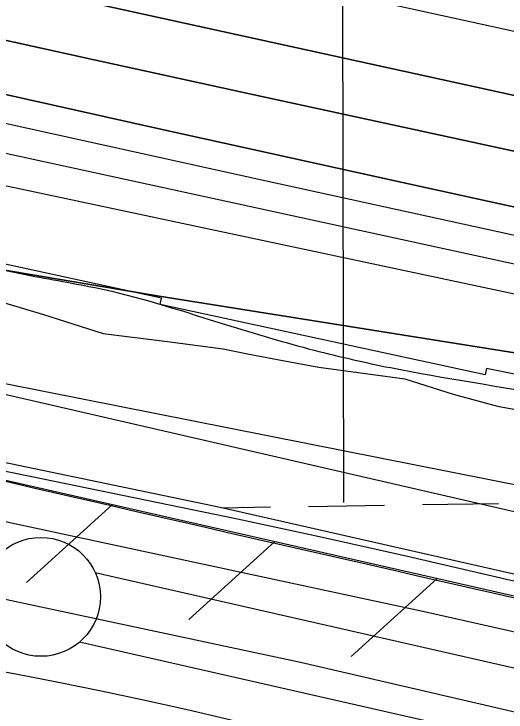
# Model space of a CAD drawing. Extents: x 3823584 to 3861785, y 301729 to 327625.
# Drawn here: x 3852550.8 to 3852757.8, y 317394.4 to 317687.9 of the extents above; entities that cross this region are included whole.
import ezdxf

# ---------------------------------------------------------------- set-up
doc = ezdxf.new("R2010")
doc.units = 0
for name, color, linetype in [('V-FLOD-BASE', 7, 'Continuous'), ('V-LEVE-TOET', 7, 'Continuous'), ('V-RIVR-EDGE', 7, 'Continuous'), ('V-RRAP-FSHR', 7, 'Continuous'), ('V-RRAP-RVMT', 7, 'Continuous'), ('V-SITE-VEGE', 7, 'Continuous'), ('V-SURV-LINE', 7, 'Continuous'), ('V-TOPO-DPTH', 7, 'Continuous'), ('V-TOPO-MAJR', 7, 'Continuous'), ('V-TOPO-MINR', 7, 'Continuous'), ('V-TOPO-WATR', 7, 'Continuous'), ('V-UTIL-LINE', 7, 'Continuous'), ('V-WETL-SWMP', 7, 'Continuous')]:
    doc.layers.add(name, color=color, linetype=linetype)

msp = doc.modelspace()

# ---------------------------------------------------------------- linework, layer by layer
at = {"layer": 'V-FLOD-BASE'}
for points in [[(3852113.93, 317561.56), (3852249.98, 317534.53), (3852395.57, 317505.05), (3852538.6, 317476.3), (3852723.99, 317436.55), (3852855.57, 317407), (3853007.14, 317370.22), (3853131.72, 317341.22), (3853254.46, 317314.34), (3853398.97, 317272.97), (3853516.94, 317237.27), (3853660.23, 317191.24), (3853756.53, 317159.77)], [(3852148.83, 317521.55), (3852295.6, 317492.41), (3852446.54, 317463.26), (3852671.38, 317415.37), (3852989.91, 317341.47), (3853212.68, 317291.5), (3853293.32, 317268.4), (3853466.67, 317218.64), (3853617.6, 317172.83), (3853747.72, 317133.28), (3853930.93, 317074.98), (3854102.09, 317019.19), (3854140.25, 317010.51)]]:
    msp.add_lwpolyline(points, dxfattribs=at)
at = {"layer": 'V-LEVE-TOET'}
for points in [[(3852948.1, 317403.64), (3852894.21, 317416.83), (3852858.73, 317425.84), (3852823.2, 317434.64), (3852787.62, 317443.23), (3852751.99, 317451.61), (3852716.32, 317459.8), (3852680.6, 317467.77), (3852644.83, 317475.53), (3852558.38, 317493.31), (3852471.88, 317510.82), (3852385.33, 317528.05), (3852296.95, 317546), (3852208.51, 317563.61), (3852120, 317580.87)], [(3852533.73, 317413.71), (3852551.68, 317410.45), (3852569.59, 317407.01), (3852587.47, 317403.39), (3852605.32, 317399.58), (3852623.12, 317395.59), (3852640.88, 317391.42), (3852658.6, 317387.07), (3852676.27, 317382.54), (3852693.89, 317377.83), (3852739.56, 317366.64), (3852785.21, 317355.36), (3852830.85, 317344), (3852876.46, 317332.55), (3852922.05, 317321.01)]]:
    msp.add_lwpolyline(points, dxfattribs=at)
at = {"layer": 'V-RIVR-EDGE'}
msp.add_spline([(3842841.54, 321100.24), (3842868.29, 321083.92), (3842887.69, 321072.7), (3842926.5, 321056.09), (3842950.74, 321041.46), (3842972.07, 321024.42), (3842988.05, 321006.41), (3843009.86, 320988.87), (3843033.13, 320971.33), (3843055.43, 320956.71), (3843078.72, 320946.45), (3843098.13, 320940.09), (3843142.74, 320915.7), (3843156.32, 320906.92), (3843166.98, 320897.67), (3843193.66, 320884.49), (3843216.46, 320873.26), (3843237.3, 320859.62), (3843254.76, 320849.37), (3843280.47, 320837.65), (3843294.05, 320828.88), (3843315.38, 320815.71), (3843374.55, 320782.06), (3843408.02, 320767.41), (3843439.07, 320753.73), (3843485.14, 320729.34), (3843531.71, 320707.37), (3843569.06, 320691.25), (3843614.17, 320670.26), (3843636.48, 320659.03), (3843664.61, 320642.45), (3843700.97, 320618.08), (3843732.49, 320598.58), (3843761.6, 320586.36), (3843794.59, 320574.63), (3843841.18, 320559.46), (3843869.32, 320549.19), (3843896, 320537.47), (3843934.8, 320517.95), (3843983.78, 320488.69), (3844036.64, 320460.88), (3844067.7, 320450.6), (3844099.23, 320437.41), (3844147.26, 320416.41), (3844198.68, 320395.4), (3844231.66, 320378.81), (3844260.77, 320365.62), (3844285.5, 320350.02), (3844318.47, 320330.03), (3844340.78, 320316.86), (3844370.36, 320301.25), (3844413.05, 320281.72), (3844464.95, 320257.79), (3844507.63, 320235.35), (3844559.53, 320209.48), (3844611.93, 320186.53), (3844641.52, 320173.83), (3844659.97, 320172.81), (3844685.7, 320168.38), (3844698.8, 320165.92), (3844709.96, 320162.49), (3844717.73, 320161.01), (3844736.17, 320157.08), (3844761.89, 320148.76), (3844788.58, 320138.5), (3844802.15, 320129.24), (3844822.99, 320110.73), (3844840.44, 320098.06), (3844854.99, 320090.26), (3844877.31, 320083.89), (3844898.18, 320078.01), (3844924.88, 320075.51), (3844948.18, 320067.69), (3844995.24, 320051.06), (3845092.74, 320004.68), (3845127.18, 319991), (3845178.6, 319966.59), (3845233.9, 319942.66), (3845254.29, 319937.27), (3845267.87, 319931.4), (3845279.99, 319924.09), (3845291.12, 319907.55), (3845303.7, 319889.55), (3845313.88, 319880.79), (3845344.43, 319860.31), (3845386.13, 319837.38), (3845433.18, 319812.5), (3845466.17, 319798.82), (3845499.64, 319785.63), (3845540.39, 319768.04), (3845605.4, 319740.69), (3845645.65, 319717.28), (3845675.73, 319707), (3845744.63, 319679.15), (3845798.47, 319656.2), (3845841.17, 319641.04), (3845897.94, 319619.04), (3845920.25, 319608.3), (3845955.66, 319592.19), (3845983.32, 319582.41), (3846002.73, 319576.53), (3846033.78, 319566.74), (3846064.36, 319558.41), (3846131.3, 319529.11), (3846195.83, 319504.18), (3846263.75, 319476.33), (3846288.98, 319466.56), (3846319.07, 319458.23), (3846370.01, 319439.16), (3846428.25, 319422.51), (3846482.1, 319400.03), (3846515.07, 319381.01), (3846564.07, 319360.01), (3846597.56, 319350.21), (3846665.5, 319330.62), (3846718.38, 319312.03), (3846778.55, 319290.52), (3846834.34, 319268.04), (3846872.67, 319254.83), (3846921.21, 319243.06), (3847037.63, 319189.35), (3847098.28, 319169.29), (3847179.32, 319142.38), (3847206.49, 319132.6), (3847242.87, 319117.46), (3847278.29, 319102.8), (3847312.72, 319083.29), (3847329.2, 319070.14), (3847340.84, 319063.79), (3847386.92, 319043.77), (3847433.02, 319027.14), (3847490.78, 319016.8), (3847613.54, 318972.79), (3847679.04, 318948.35), (3847756.19, 318921.93), (3847807.62, 318903.84), (3847852.26, 318889.64), (3847964.37, 318857.31), (3847994.45, 318845.1), (3848035.69, 318830.43), (3848071.11, 318817.71), (3848100.22, 318808.42), (3848132.73, 318796.68), (3848146.3, 318786.45), (3848169.58, 318772.31), (3848183.66, 318769.36), (3848198.22, 318769.32), (3848227.38, 318777.51), (3848252.65, 318783.27), (3848268.19, 318783.23), (3848285.67, 318780.28), (3848300.7, 318773.44), (3848320.58, 318760.76), (3848336.57, 318746.64), (3848351.59, 318729.61), (3848359.33, 318720.85), (3848374.86, 318714.01), (3848388.94, 318713), (3848400.1, 318708.6), (3848422.89, 318694.95), (3848448.13, 318689.55), (3848489.37, 318672.93), (3848523.33, 318658.77), (3848566.5, 318641.66), (3848605.32, 318627.97), (3848647.05, 318615.24), (3848684.42, 318603.49), (3848723.24, 318590.77), (3848769.33, 318574.63), (3848833.37, 318546.79), (3848867.81, 318533.11), (3848904.69, 318518.93), (3848947.38, 318502.31), (3849001.72, 318482.27), (3849103.63, 318452.88), (3849156.53, 318438.18), (3849190.02, 318429.35), (3849235.14, 318411.76), (3849274.43, 318394.67), (3849315.2, 318382.42), (3849365.19, 318370.16), (3849404.02, 318364.24), (3849440.42, 318352.49), (3849487, 318339.26), (3849538.93, 318322.62), (3849582.11, 318306.98), (3849620.93, 318293.77), (3849669.93, 318277.62), (3849700.99, 318268.8), (3849752.44, 318257.99), (3849805.35, 318245.72), (3849854.86, 318234.91), (3849902.42, 318222.17), (3849946.58, 318209.92), (3850026.17, 318188.36), (3850056.74, 318179.05), (3850089.25, 318168.77), (3850137.3, 318155.06), (3850179.52, 318142.33), (3850231.45, 318129.57), (3850317.33, 318099.25), (3850383.82, 318081.12), (3850420.7, 318073.26), (3850467.79, 318064.88), (3850492.56, 318064.82), (3850504.21, 318063.34), (3850532.84, 318055.01), (3850621.66, 318032.94), (3850687.18, 318019.66), (3850711.46, 318016.2), (3850744.95, 318010.78), (3850789.61, 318002.41), (3850833.79, 317995.99), (3850862.43, 317991.55), (3850891.55, 317985.65), (3850937.66, 317972.91), (3850986.17, 317954.33), (3851054.57, 317923.57), (3851080.28, 317912.82), (3851106.97, 317904.5), (3851143.37, 317893.24), (3851177.33, 317879.07), (3851200.63, 317876.1), (3851236.57, 317875.53), (3851266.18, 317872.06), (3851272.5, 317872.53), (3851284.18, 317883.67), (3851289.53, 317886.08), (3851297.79, 317887.52), (3851306.04, 317885.55), (3851313.8, 317881.16), (3851326.39, 317866.56), (3851330.75, 317862.18), (3851336.08, 317859.26), (3851351.62, 317859.7), (3851365.7, 317855.78), (3851396.27, 317846.97), (3851418.11, 317840.11), (3851434.6, 317835.22), (3851457.9, 317830.79), (3851490.91, 317825.85), (3851530.71, 317814.58), (3851551.1, 317810.65), (3851594.78, 317800.83), (3851617.59, 317795.43), (3851653.02, 317786.11), (3851683.59, 317778.27), (3851733.59, 317766.97), (3851760.77, 317761.08), (3851796.67, 317749.34), (3851824.34, 317742.47), (3851840.85, 317741.46), (3851930.16, 317723.27), (3851979.66, 317710.03), (3852014.61, 317701.2), (3852052.94, 317687.03), (3852078.17, 317678.71), (3852111.17, 317670.37), (3852145.63, 317661.06), (3852223.29, 317645.81), (3852251.45, 317642.83), (3852298.54, 317634.46), (3852318.43, 317629.55), (3852350.95, 317622.19), (3852383.47, 317615.31), (3852407.26, 317610.39), (3852442.2, 317600.59), (3852460.64, 317596.18), (3852492.2, 317591.73), (3852557.72, 317577.97), (3852588.79, 317572.06), (3852639.75, 317557.37), (3852677.11, 317546.59), (3852709.15, 317539.23), (3852778.08, 317526.92), (3852828.07, 317515.62), (3852866.41, 317507.27), (3852903.3, 317498.93), (3852971.25, 317485.16), (3853029.5, 317471.42), (3853053.78, 317470.39), (3853067.86, 317472.29), (3853084.86, 317471.77), (3853119.33, 317467.31), (3853178.57, 317463.28), (3853226.64, 317460.73), (3853283.45, 317456.71), (3853309.66, 317454.21), (3853332.96, 317449.79), (3853373.74, 317444.34), (3853420.84, 317440.83), (3853438.81, 317442.72), (3853449.5, 317445.13), (3853457.28, 317446.08), (3853468.93, 317445.56), (3853484.47, 317444.07), (3853505.82, 317439.16), (3853578.12, 317413.24), (3853649.43, 317382.96), (3853665.45, 317380.49), (3853691.67, 317377.51), (3853715.93, 317370.65), (3853745.04, 317356.98), (3853758.63, 317353.55), (3853777.08, 317353.5), (3853792.14, 317354.44), (3853804.76, 317353.92), (3853814.96, 317351.95), (3853825.15, 317349.01), (3853833.87, 317342.19), (3853838.21, 317330.04), (3853842.54, 317313.52), (3853842.52, 317303.32), (3853841.03, 317290.21), (3853837.11, 317275.65), (3853833.19, 317261.09), (3853832.69, 317256.72), (3853833.17, 317253.81), (3853842.87, 317249.9), (3853850.64, 317251.34), (3853861.83, 317258.6), (3853874.48, 317267.79), (3853878.87, 317274.58), (3853885.71, 317293.5), (3853891.57, 317305.14), (3853902.76, 317314.83), (3853910.54, 317318.21), (3853925.6, 317319.63), (3853947.94, 317317.63), (3853964.92, 317312.73), (3853976.07, 317304.93), (3853977.03, 317301.53), (3853977.02, 317295.7), (3853962.85, 317260.77), (3853962.36, 317259.32), (3853973.52, 317254.92), (3853974.49, 317255.89), (3853985.22, 317273.83), (3853996.42, 317286.43), (3854006.15, 317291.26), (3854013.92, 317293.18), (3854024.12, 317293.16), (3854039.17, 317291.18), (3854062.47, 317286.75), (3854090.13, 317278.43), (3854103.23, 317272.57), (3854117.78, 317267.67), (3854137.68, 317261.31), (3854149.32, 317256.91), (3854160.49, 317255.91), (3854172.62, 317252), (3854187.67, 317249.53), (3854208.54, 317244.63), (3854239.6, 317237.75), (3854270.19, 317233.79), (3854295.44, 317235.18), (3854316.8, 317231.25), (3854345.92, 317224.38), (3854376.5, 317215.07), (3854404.64, 317204.32), (3854422.57, 317192.13), (3854456.04, 317175.05), (3854479.32, 317164.31), (3854512.32, 317155), (3854552.61, 317144.22), (3854583.67, 317137.83), (3854607.93, 317128.54), (3854626.37, 317122.18), (3854651.13, 317119.69), (3854669.1, 317119.65), (3854682.2, 317117.68), (3854697.73, 317112.78), (3854731.21, 317101.53), (3854780.71, 317084.41), (3854814.68, 317075.1), (3854853.5, 317062.38), (3854876.8, 317059.4), (3854908.37, 317059.33), (3854930.21, 317053.93), (3854954.47, 317045.13), (3854992.8, 317031.92), (3855018.52, 317025.54), (3855045.21, 317018.19), (3855069.96, 317011.33), (3855098.59, 317003.01), (3855144.68, 316984.93), (3855179.12, 316967.36), (3855201.43, 316955.16), (3855224.73, 316951.22), (3855238.82, 316951.67), (3855266.5, 316951.12), (3855288.82, 316947.17), (3855307.27, 316941.79), (3855334.44, 316933.46), (3855365.98, 316922.22), (3855391.7, 316914.87), (3855424.23, 316910.42), (3855463.07, 316908.86), (3855500.94, 316903.43), (3855550.93, 316890.68), (3855585.38, 316880.88), (3855613.04, 316870.61), (3855645.05, 316855.97), (3855692.11, 316835.94), (3855730.43, 316816.9), (3855763.9, 316802.74), (3855794.47, 316792.46), (3855845.92, 316779.71), (3855892.02, 316765.51), (3855946.35, 316743.04), (3855993.39, 316714.27), (3856071.47, 316670.37), (3856089.42, 316663.04), (3856107.86, 316658.63), (3856121.44, 316650.82), (3856142.29, 316637.17), (3856156.36, 316630.82), (3856184.49, 316616.67), (3856216.02, 316603), (3856256.29, 316587.84), (3856306.76, 316572.18), (3856351.41, 316562.35), (3856435.85, 316539.32), (3856494.09, 316523.15), (3856538.25, 316510.41), (3856585.8, 316493.3), (3856618.31, 316480.11), (3856653.24, 316468.85), (3856673.14, 316464.43), (3856704.21, 316458.04), (3856732.35, 316449.72), (3856785.74, 316434.04), (3856807.58, 316430.1), (3856837.67, 316423.72), (3856870.18, 316410.52), (3856899.78, 316401.22), (3856934.72, 316389.97), (3857040.99, 316356.2), (3857080.28, 316340.07), (3857124.91, 316321.02), (3857148.67, 316305.91), (3857160.29, 316291.8), (3857170.93, 316274.77), (3857176.23, 316255.82), (3857179.07, 316226.68), (3857180.52, 316221.82), (3857182.43, 316211.61), (3857188.74, 316207.71), (3857198.94, 316207.69), (3857203.8, 316211.56), (3857208.66, 316212.03), (3857222.25, 316208.12), (3857260.08, 316189.57), (3857281.9, 316175.92), (3857296.93, 316167.14), (3857323.6, 316151.05), (3857337.2, 316150.04), (3857353.22, 316150), (3857380.44, 316157.22), (3857385.3, 316161.58), (3857386.3, 316171.29), (3857386.82, 316184.4), (3857392.68, 316197.98), (3857402.41, 316203.79), (3857414.55, 316206.67), (3857433.01, 316206.14), (3857452.42, 316199.78), (3857489.3, 316189.49), (3857539.77, 316176.74), (3857578.12, 316169.84), (3857601.42, 316164.44), (3857617.91, 316157.12), (3857635.85, 316144.45), (3857650.85, 316121.58), (3857656.63, 316103.6), (3857659.02, 316087.08)], degree=3, dxfattribs=at)
at = {"layer": 'V-RRAP-FSHR'}
for p, q in [((3852592.34, 317481.67), (3852556.15, 317448.89)), ((3852660.59, 317466.14), (3852624.41, 317433.35)), ((3852728.85, 317450.6), (3852692.66, 317417.82))]:
    msp.add_line(p, q, dxfattribs=at)
for points in [[(3842017.76, 321437.98), (3842374.25, 321253.84), (3842835.08, 321069.22), (3843015.43, 320965.69), (3843571.15, 320673.74), (3844061.81, 320421.24), (3844693.43, 320129.28), (3845010.09, 320004.46), (3845413.31, 319793.98), (3846401.32, 319402.75), (3847271.72, 319069.13), (3848230.54, 318729.46), (3848945.87, 318453.46), (3849985.56, 318151.96), (3851282.51, 317815.65), (3852166.28, 317615.91), (3853017.63, 317419.5), (3853178.38, 317396.4), (3853479.75, 317356.76), (3853702.08, 317301.35), (3854318.05, 317115.33), (3854658.22, 317038.82)], [(3852310.14, 317542.66), (3852330.94, 317538.63), (3852406.17, 317524.05), (3852663.79, 317465.41), (3852921.42, 317406.77), (3852983.05, 317392.72)]]:
    msp.add_lwpolyline(points, dxfattribs=at)
msp.add_spline([(3852406.17, 317524.05), (3852921.42, 317406.77), (3853240.56, 317333.95), (3853307.12, 317316.94), (3853741.39, 317189.39), (3853765.74, 317179.65)], degree=3, dxfattribs=at)
at = {"layer": 'V-RRAP-RVMT'}
msp.add_lwpolyline([(3853533.54, 317462.65), (3853529.35, 317436.21), (3853415.09, 317454.33), (3853414.61, 317450.65), (3853290.21, 317467.01), (3853288.74, 317456.2), (3853153.82, 317473.95), (3853152.63, 317466.46), (3853017.16, 317487.93), (3853016.39, 317483.55), (3852878.4, 317507.64), (3852879.31, 317512.67), (3852749.6, 317538.83), (3852749, 317536.15), (3852612.3, 317565.72), (3852612.9, 317568.49), (3852483.22, 317596.55), (3852483.5, 317597.92), (3852358.91, 317627.17), (3852358.07, 317624.03), (3852229.16, 317658.57), (3852226.33, 317648.16), (3852090.88, 317684.44)], dxfattribs=at)
at = {"layer": 'V-SITE-VEGE'}
for points in [[(3853677.81, 317255.9), (3853519.98, 317306.14), (3853204.32, 317392.27), (3852892.25, 317464.05), (3852547.89, 317532.24), (3852368.53, 317571.72), (3852242.98, 317593.25), (3852056.46, 317636.32)], [(3852538.3, 317569.03), (3852563.26, 317561.56), (3852588.36, 317553.56), (3852615.39, 317550.26), (3852638.82, 317547.15), (3852649.12, 317545.01), (3852664.63, 317542.14), (3852679.03, 317539.43), (3852715.23, 317534.52), (3852735.56, 317528.08), (3852754.27, 317523.08), (3852775.68, 317519.16), (3852792.09, 317516.51), (3852815.75, 317512.5), (3852839.82, 317506.16), (3852884.54, 317493.9), (3852897.73, 317490.46)]]:
    msp.add_lwpolyline(points, dxfattribs=at)
at = {"layer": 'V-SURV-LINE'}
for points in [[(3852585, 317453.04), (3853279.69, 317295.04)], [(3853273.05, 317265.78), (3852578.36, 317423.78)]]:
    msp.add_lwpolyline(points, dxfattribs=at)
msp.add_circle((3852562.19, 317442.84), 25, dxfattribs=at)
at = {"layer": 'V-TOPO-DPTH'}
for points in [[(3851718.7, 317873.15), (3852220.49, 317751.13), (3852234.29, 317747.8), (3852248.11, 317744.52), (3852261.94, 317741.3), (3852275.79, 317738.12), (3852382.6, 317713.82), (3852449.87, 317698.63), (3852517.18, 317683.57), (3852584.53, 317668.72), (3852651.91, 317654.01), (3853060.54, 317565.41), (3853095.14, 317557.91), (3853129.73, 317550.4), (3853164.32, 317542.89), (3853198.91, 317535.38), (3853410.54, 317489.39), (3853511.63, 317467.13), (3853612.64, 317444.48), (3853713.52, 317421.25)], [(3853713.52, 317421.25), (3853612.64, 317444.48), (3853511.63, 317467.13), (3853410.54, 317489.39), (3853198.91, 317535.38), (3853164.32, 317542.89), (3853129.73, 317550.4), (3853095.14, 317557.91), (3853060.54, 317565.41), (3852651.91, 317654.01), (3852584.53, 317668.72), (3852517.18, 317683.57), (3852449.87, 317698.63), (3852382.6, 317713.82), (3852275.79, 317738.12), (3852261.94, 317741.3), (3852248.11, 317744.52), (3852234.29, 317747.8), (3852220.49, 317751.13), (3851718.7, 317873.15)], [(3853907.04, 317360.73), (3853174.78, 317517.64), (3853149.44, 317523.07), (3853124.11, 317528.51), (3853098.77, 317533.95), (3853073.44, 317539.38), (3852919.12, 317572.53), (3852816.65, 317594.68), (3852714.23, 317617.02), (3852611.87, 317639.64), (3852509.55, 317662.46), (3852292.62, 317711.14), (3852267.69, 317716.79), (3852242.78, 317722.51), (3852217.89, 317728.35), (3852193.02, 317734.26), (3851641.88, 317866.48)], [(3853907.04, 317360.73), (3853174.78, 317517.64), (3853149.44, 317523.07), (3853124.11, 317528.51), (3853098.77, 317533.95), (3853073.44, 317539.38), (3852919.12, 317572.53), (3852816.65, 317594.68), (3852714.23, 317617.02), (3852611.87, 317639.64), (3852509.55, 317662.46), (3852292.62, 317711.14), (3852267.69, 317716.79), (3852242.78, 317722.51), (3852217.89, 317728.35), (3852193.02, 317734.26), (3851641.88, 317866.48)], [(3852171.36, 317785.3), (3852246.86, 317767.18), (3852250.05, 317766.42), (3852253.24, 317765.67), (3852256.43, 317764.92), (3852259.63, 317764.19), (3852284.6, 317758.48), (3852300.29, 317754.92), (3852315.99, 317751.38), (3852331.69, 317747.89), (3852347.4, 317744.42), (3853072.82, 317585.46), (3853104.02, 317578.62), (3853135.21, 317571.76), (3853166.4, 317564.9), (3853197.59, 317558.02), (3853228.76, 317551.06), (3853259.91, 317543.99), (3853291.02, 317536.77), (3853322.1, 317529.43), (3853989.65, 317370.14)], [(3853989.65, 317370.14), (3853322.1, 317529.43), (3853291.02, 317536.77), (3853259.91, 317543.99), (3853228.76, 317551.06), (3853197.59, 317558.02), (3853166.4, 317564.9), (3853135.21, 317571.76), (3853104.02, 317578.62), (3853072.82, 317585.46), (3852347.4, 317744.42), (3852331.69, 317747.89), (3852315.99, 317751.38), (3852300.29, 317754.92), (3852284.6, 317758.48), (3852259.63, 317764.19), (3852256.43, 317764.92), (3852253.24, 317765.67), (3852250.05, 317766.42), (3852246.86, 317767.18), (3852171.36, 317785.3)], [(3852925.1, 317519.38), (3852611.9, 317569.27), (3852546.94, 317580.21), (3852482.12, 317591.89), (3852417.52, 317604.71), (3852353.07, 317618.28), (3852252.78, 317640.32), (3852238.59, 317643.51), (3852224.42, 317646.8), (3852210.29, 317650.22), (3852196.17, 317653.73), (3851870.76, 317736.43)], [(3852161.21, 317714.02), (3852198.9, 317705.52), (3852236.61, 317697.09), (3852274.34, 317688.76), (3852312.09, 317680.51), (3852801.8, 317574.1), (3852854.54, 317562.67), (3852907.29, 317551.28), (3852960.05, 317539.94), (3853012.81, 317528.65), (3853093.84, 317511.36), (3853106.1, 317508.73), (3853118.35, 317506.08), (3853130.6, 317503.4), (3853142.84, 317500.71), (3853344.23, 317456.13), (3853454.36, 317431.46), (3853564.41, 317406.42), (3853674.34, 317380.84)], [(3852161.21, 317714.02), (3852198.9, 317705.52), (3852236.61, 317697.09), (3852274.34, 317688.76), (3852312.09, 317680.51), (3852801.8, 317574.1), (3852854.54, 317562.67), (3852907.29, 317551.28), (3852960.05, 317539.94), (3853012.81, 317528.65), (3853093.84, 317511.36), (3853106.1, 317508.73), (3853118.35, 317506.08), (3853130.6, 317503.4), (3853142.84, 317500.71), (3853344.23, 317456.13), (3853454.36, 317431.46), (3853564.41, 317406.42), (3853674.34, 317380.84)]]:
    msp.add_lwpolyline(points, dxfattribs=at)
at = {"layer": 'V-TOPO-MAJR'}
msp.add_lwpolyline([(3852179.83, 317808.44), (3852219.31, 317799.6), (3852258.81, 317790.8), (3852298.32, 317782.07), (3852337.85, 317773.38), (3852886.25, 317653.32), (3852928.81, 317643.92), (3852971.35, 317634.42), (3853013.86, 317624.78), (3853056.34, 317615.03), (3853124.48, 317599.28), (3853132.88, 317597.34), (3853141.27, 317595.39), (3853149.67, 317593.43), (3853158.06, 317591.46), (3853266.02, 317566.16), (3853328.38, 317551.48), (3853390.72, 317536.71), (3853453.02, 317521.82), (3853515.31, 317506.84), (3853974.13, 317395.99)], dxfattribs=at)
at = {"layer": 'V-TOPO-MINR'}
for points in [[(3851718.7, 317873.15), (3852220.49, 317751.13), (3852234.29, 317747.8), (3852248.11, 317744.52), (3852261.94, 317741.3), (3852275.79, 317738.12), (3852382.6, 317713.82), (3852449.87, 317698.63), (3852517.18, 317683.57), (3852584.53, 317668.72), (3852651.91, 317654.01), (3853060.54, 317565.41), (3853095.14, 317557.91), (3853129.73, 317550.4), (3853164.32, 317542.89), (3853198.91, 317535.38), (3853410.54, 317489.39), (3853511.63, 317467.13), (3853612.64, 317444.48), (3853713.52, 317421.25)], [(3851641.88, 317866.48), (3852193.02, 317734.26), (3852217.89, 317728.35), (3852242.78, 317722.51), (3852267.69, 317716.79), (3852292.62, 317711.14), (3852509.55, 317662.46), (3852611.87, 317639.64), (3852714.23, 317617.02), (3852816.65, 317594.68), (3852919.12, 317572.53), (3853073.44, 317539.38), (3853098.77, 317533.95), (3853124.11, 317528.51), (3853149.44, 317523.07), (3853174.78, 317517.64), (3853907.04, 317360.73)], [(3852171.36, 317785.3), (3852246.86, 317767.18), (3852250.05, 317766.42), (3852253.24, 317765.67), (3852256.43, 317764.92), (3852259.63, 317764.19), (3852284.6, 317758.48), (3852300.29, 317754.92), (3852315.99, 317751.38), (3852331.69, 317747.89), (3852347.4, 317744.42), (3853072.82, 317585.46), (3853104.02, 317578.62), (3853135.21, 317571.76), (3853166.4, 317564.9), (3853197.59, 317558.02), (3853228.76, 317551.06), (3853259.91, 317543.99), (3853291.02, 317536.77), (3853322.1, 317529.43), (3853989.65, 317370.14)], [(3852177.7, 317724.58), (3852208.74, 317717.39), (3852239.81, 317710.26), (3852270.89, 317703.25), (3852301.99, 317696.32), (3852656.39, 317617.93), (3852733.81, 317600.9), (3852811.25, 317583.96), (3852888.72, 317567.19), (3852966.22, 317550.52), (3853085.4, 317525.02), (3853103.32, 317521.17), (3853121.24, 317517.32), (3853139.15, 317513.46), (3853157.07, 317509.58), (3853742.64, 317382.67)], [(3852161.21, 317714.02), (3852198.9, 317705.52), (3852236.61, 317697.09), (3852274.34, 317688.76), (3852312.09, 317680.51), (3852801.8, 317574.1), (3852854.54, 317562.67), (3852907.29, 317551.28), (3852960.05, 317539.94), (3853012.81, 317528.65), (3853093.84, 317511.36), (3853106.1, 317508.73), (3853118.35, 317506.08), (3853130.6, 317503.4), (3853142.84, 317500.71), (3853344.23, 317456.13), (3853454.36, 317431.46), (3853564.41, 317406.42), (3853674.34, 317380.84)], [(3852188.88, 317692.18), (3852210.98, 317687.36), (3852233.09, 317682.56), (3852255.21, 317677.81), (3852277.33, 317673.09), (3852945.96, 317530.97), (3852974.22, 317524.96), (3853002.47, 317518.95), (3853030.72, 317512.94), (3853058.98, 317506.93), (3853102.29, 317497.71), (3853108.89, 317496.29), (3853115.47, 317494.86), (3853122.06, 317493.41), (3853128.64, 317491.94), (3853227.97, 317469.58), (3853284.17, 317456.75), (3853340.32, 317443.7), (3853396.39, 317430.32), (3853452.41, 317416.71), (3853953.01, 317293.59)]]:
    msp.add_lwpolyline(points, dxfattribs=at)
at = {"layer": 'V-TOPO-WATR'}
msp.add_lwpolyline([(3851870.76, 317736.43), (3852196.17, 317653.73), (3852210.29, 317650.22), (3852224.42, 317646.8), (3852238.59, 317643.51), (3852252.78, 317640.32), (3852353.07, 317618.28), (3852417.52, 317604.71), (3852482.12, 317591.89), (3852546.94, 317580.21), (3852611.9, 317569.27), (3852925.1, 317519.38)], dxfattribs=at)
at = {"layer": 'V-UTIL-LINE'}
msp.add_line((3852683.84, 320319.09), (3852689.39, 317482.54), dxfattribs=at)
at = {"layer": 'V-WETL-SWMP'}
for p, q in [((3852638.13, 317480.34), (3852658.68, 317480.66)), ((3852674.68, 317480.9), (3852706.68, 317481.4)), ((3852722.67, 317481.64), (3852754.67, 317482.14))]:
    msp.add_line(p, q, dxfattribs=at)
for points in [[(3853341.53, 317314.52), (3853283.69, 317330.11), (3853227.21, 317343.35), (3853156.06, 317357.69), (3853039.86, 317385.15), (3852911.35, 317416.7), (3852797.48, 317444.13), (3852637.57, 317480.48), (3852467.86, 317515.78), (3852364.4, 317537.26), (3852269.54, 317556.54), (3852148.17, 317579.86)], [(3852538.31, 317569.02), (3852563.26, 317561.56), (3852588.36, 317553.57), (3852615.39, 317550.26), (3852638.83, 317547.15), (3852649.12, 317545.01), (3852664.63, 317542.14), (3852679.03, 317539.43), (3852715.23, 317534.52), (3852735.56, 317528.08), (3852754.27, 317523.08), (3852775.68, 317519.16), (3852792.1, 317516.51), (3852815.75, 317512.49), (3852839.82, 317506.16), (3852884.54, 317493.9), (3852897.73, 317490.46)]]:
    msp.add_lwpolyline(points, dxfattribs=at)

doc.saveas('drawing.dxf')
